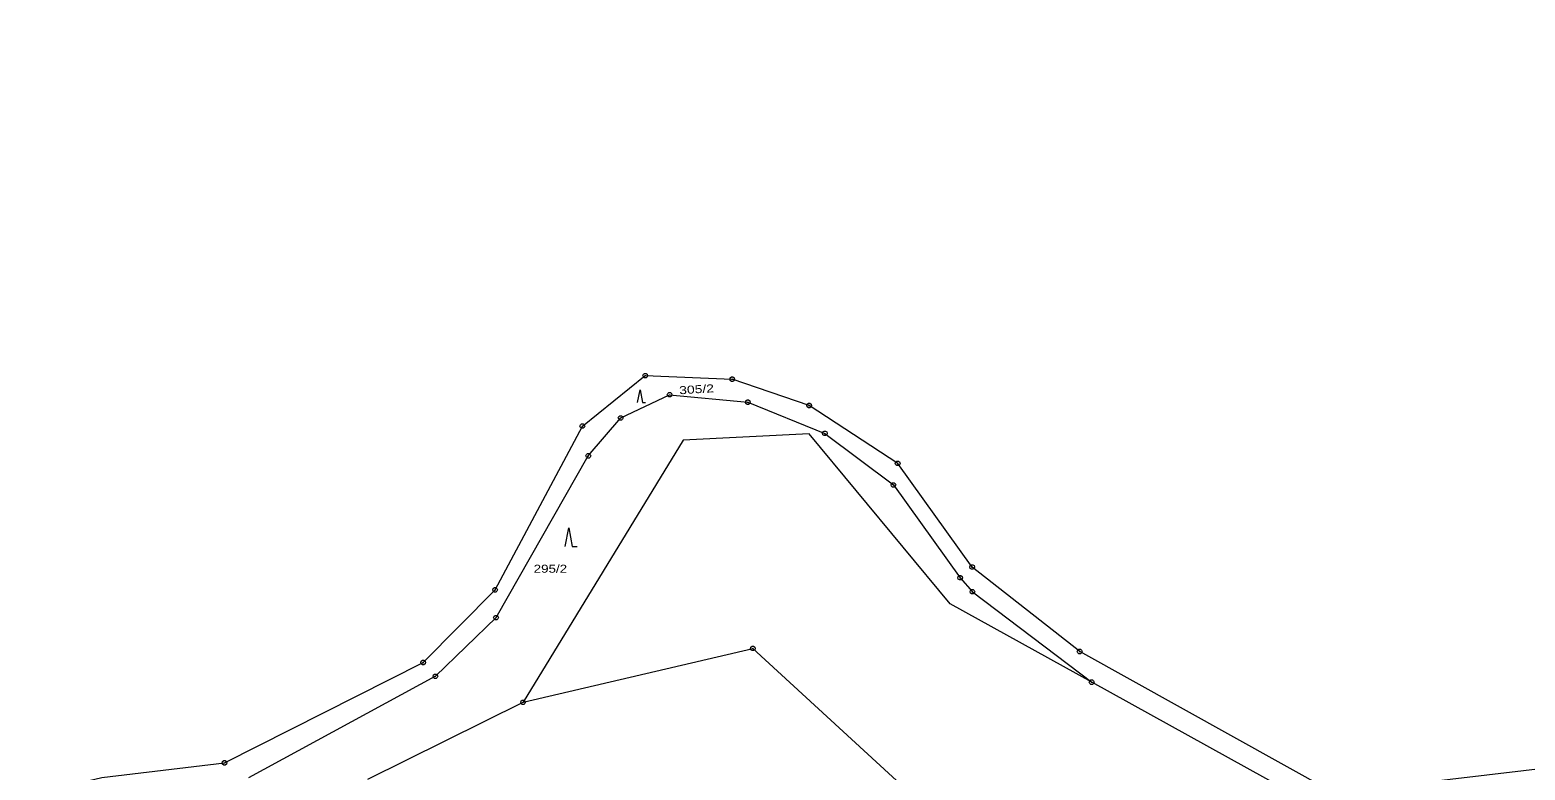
# Model space of a CAD drawing. Extents: x -687390 to -684106, y -954833 to -951648.
# Drawn here: x -684999.6 to -684682, y -952897.4 to -952740.3 of the extents above; entities that cross this region are included whole.
import ezdxf

# ---------------------------------------------------------------- set-up
doc = ezdxf.new("R2010")
doc.units = 0
doc.header["$LTSCALE"] = 0.68
for name, color, linetype, lineweight in [('1', 7, 'Continuous', 13), ('3', 7, 'Continuous', 13), ('8', 7, 'Continuous', 13)]:
    doc.layers.add(name, color=color, linetype=linetype, lineweight=lineweight)
doc.layers.add('2', color=7, linetype='Continuous')

msp = doc.modelspace()

# ---------------------------------------------------------------- linework, layer by layer
at = {"layer": '1'}
for p, q in [((-684799.39, -952859.58), (-684774.06, -952878.76)), ((-684774.06, -952878.76), (-684804.12, -952862.14)), ((-684927.83, -952899.31), (-684894.83, -952883.03))]:
    msp.add_line(p, q, dxfattribs=at)
for points in [[(-684572.19, -952741.46), (-684577.57, -952740.32), (-684596.84, -952808.54), (-684634.89, -952835.88), (-684674.58, -952896.63), (-684722.51, -952902.33), (-684776.6, -952872.26)], [(-684900.77, -952859.17), (-684882.24, -952824.41), (-684868.87, -952813.7), (-684850.42, -952814.46)], [(-684776.6, -952872.26), (-684799.43, -952854.32), (-684815.26, -952832.32), (-684834.07, -952820.04), (-684850.42, -952814.46)], [(-684900.57, -952865.06), (-684880.97, -952830.72), (-684874.09, -952822.68), (-684863.7, -952817.76), (-684847.08, -952819.34), (-684830.73, -952825.95), (-684816.17, -952836.9), (-684801.98, -952856.61), (-684799.39, -952859.58)], [(-684804.12, -952862.14), (-684834.03, -952826.08), (-684860.84, -952827.38), (-684894.83, -952883.03)], [(-684958.25, -952895.89), (-684916.04, -952874.6), (-684900.77, -952859.17)], [(-684900.57, -952865.06), (-684913.45, -952877.51), (-684953.15, -952899.05)], [(-684894.83, -952883.03), (-684846.02, -952871.61), (-684795.41, -952918.08)], [(-684691.61, -952902.74), (-684724.57, -952906.15), (-684774.06, -952878.76)], [(-684999.58, -952908.86), (-684993.86, -952901.24), (-684984.33, -952898.96), (-684958.25, -952895.89)]]:
    msp.add_lwpolyline(points, dxfattribs=at)
at = {"layer": '3'}
for points in [[(-684870.492, -952819.42), (-684869.99, -952816.74), (-684869.488, -952819.42), (-684868.818, -952819.42)], [(-684885.87, -952849.98), (-684885.12, -952845.98), (-684884.37, -952849.98), (-684883.37, -952849.98)]]:
    msp.add_lwpolyline(points, dxfattribs=at)
at = {"layer": '8'}
for p, q in [((-684868.99, -952813.7), (-684868.75, -952813.7)), ((-684850.54, -952814.46), (-684850.3, -952814.46)), ((-684863.82, -952817.76), (-684863.58, -952817.76)), ((-684847.2, -952819.34), (-684846.96, -952819.34)), ((-684834.19, -952820.04), (-684833.95, -952820.04)), ((-684882.36, -952824.41), (-684882.12, -952824.41)), ((-684874.21, -952822.68), (-684873.97, -952822.68)), ((-684830.85, -952825.95), (-684830.61, -952825.95)), ((-684881.09, -952830.72), (-684880.85, -952830.72)), ((-684815.38, -952832.32), (-684815.14, -952832.32)), ((-684816.29, -952836.9), (-684816.05, -952836.9)), ((-684799.55, -952854.32), (-684799.31, -952854.32)), ((-684802.1, -952856.61), (-684801.86, -952856.61)), ((-684900.89, -952859.17), (-684900.65, -952859.17)), ((-684799.51, -952859.58), (-684799.27, -952859.58)), ((-684900.69, -952865.06), (-684900.45, -952865.06)), ((-684846.14, -952871.61), (-684845.9, -952871.61)), ((-684776.72, -952872.26), (-684776.48, -952872.26)), ((-684916.16, -952874.6), (-684915.92, -952874.6)), ((-684913.57, -952877.51), (-684913.33, -952877.51)), ((-684774.18, -952878.76), (-684773.94, -952878.76)), ((-684894.95, -952883.03), (-684894.71, -952883.03)), ((-684958.37, -952895.89), (-684958.13, -952895.89))]:
    msp.add_line(p, q, dxfattribs=at)
for points in [[(-684868.72, -952813.22), (-684868.47, -952813.4), (-684868.37, -952813.69), (-684868.47, -952813.98), (-684868.72, -952814.16), (-684869.03, -952814.16), (-684869.28, -952813.98), (-684869.38, -952813.69), (-684869.28, -952813.4), (-684869.03, -952813.22)], [(-684850.27, -952813.98), (-684850.02, -952814.16), (-684849.92, -952814.45), (-684850.02, -952814.74), (-684850.27, -952814.92), (-684850.58, -952814.92), (-684850.83, -952814.74), (-684850.93, -952814.45), (-684850.83, -952814.16), (-684850.58, -952813.98)], [(-684863.55, -952817.28), (-684863.3, -952817.46), (-684863.2, -952817.75), (-684863.3, -952818.04), (-684863.55, -952818.22), (-684863.86, -952818.22), (-684864.11, -952818.04), (-684864.21, -952817.75), (-684864.11, -952817.46), (-684863.86, -952817.28)], [(-684846.93, -952818.86), (-684846.68, -952819.04), (-684846.58, -952819.33), (-684846.68, -952819.62), (-684846.93, -952819.8), (-684847.24, -952819.8), (-684847.49, -952819.62), (-684847.59, -952819.33), (-684847.49, -952819.04), (-684847.24, -952818.86)], [(-684873.94, -952822.2), (-684873.69, -952822.38), (-684873.59, -952822.67), (-684873.69, -952822.96), (-684873.94, -952823.14), (-684874.25, -952823.14), (-684874.5, -952822.96), (-684874.6, -952822.67), (-684874.5, -952822.38), (-684874.25, -952822.2)], [(-684833.92, -952819.56), (-684833.67, -952819.74), (-684833.57, -952820.03), (-684833.67, -952820.32), (-684833.92, -952820.5), (-684834.23, -952820.5), (-684834.48, -952820.32), (-684834.58, -952820.03), (-684834.48, -952819.74), (-684834.23, -952819.56)], [(-684882.09, -952823.93), (-684881.84, -952824.11), (-684881.74, -952824.4), (-684881.84, -952824.69), (-684882.09, -952824.87), (-684882.4, -952824.87), (-684882.65, -952824.69), (-684882.75, -952824.4), (-684882.65, -952824.11), (-684882.4, -952823.93)], [(-684830.58, -952825.47), (-684830.33, -952825.65), (-684830.23, -952825.94), (-684830.33, -952826.23), (-684830.58, -952826.41), (-684830.89, -952826.41), (-684831.14, -952826.23), (-684831.24, -952825.94), (-684831.14, -952825.65), (-684830.89, -952825.47)], [(-684880.82, -952830.24), (-684880.57, -952830.42), (-684880.47, -952830.71), (-684880.57, -952831), (-684880.82, -952831.18), (-684881.13, -952831.18), (-684881.38, -952831), (-684881.48, -952830.71), (-684881.38, -952830.42), (-684881.13, -952830.24)], [(-684815.11, -952831.84), (-684814.86, -952832.02), (-684814.76, -952832.31), (-684814.86, -952832.6), (-684815.11, -952832.78), (-684815.42, -952832.78), (-684815.67, -952832.6), (-684815.77, -952832.31), (-684815.67, -952832.02), (-684815.42, -952831.84)], [(-684816.02, -952836.42), (-684815.77, -952836.6), (-684815.67, -952836.89), (-684815.77, -952837.18), (-684816.02, -952837.36), (-684816.33, -952837.36), (-684816.58, -952837.18), (-684816.68, -952836.89), (-684816.58, -952836.6), (-684816.33, -952836.42)], [(-684799.28, -952853.84), (-684799.03, -952854.02), (-684798.93, -952854.31), (-684799.03, -952854.6), (-684799.28, -952854.78), (-684799.59, -952854.78), (-684799.84, -952854.6), (-684799.94, -952854.31), (-684799.84, -952854.02), (-684799.59, -952853.84)], [(-684801.83, -952856.13), (-684801.58, -952856.31), (-684801.48, -952856.6), (-684801.58, -952856.89), (-684801.83, -952857.07), (-684802.14, -952857.07), (-684802.39, -952856.89), (-684802.49, -952856.6), (-684802.39, -952856.31), (-684802.14, -952856.13)], [(-684900.62, -952858.69), (-684900.37, -952858.87), (-684900.27, -952859.16), (-684900.37, -952859.45), (-684900.62, -952859.63), (-684900.93, -952859.63), (-684901.18, -952859.45), (-684901.28, -952859.16), (-684901.18, -952858.87), (-684900.93, -952858.69)], [(-684799.24, -952859.1), (-684798.99, -952859.28), (-684798.89, -952859.57), (-684798.99, -952859.86), (-684799.24, -952860.04), (-684799.55, -952860.04), (-684799.8, -952859.86), (-684799.9, -952859.57), (-684799.8, -952859.28), (-684799.55, -952859.1)], [(-684900.42, -952864.58), (-684900.17, -952864.76), (-684900.07, -952865.05), (-684900.17, -952865.34), (-684900.42, -952865.52), (-684900.73, -952865.52), (-684900.98, -952865.34), (-684901.08, -952865.05), (-684900.98, -952864.76), (-684900.73, -952864.58)], [(-684845.87, -952871.13), (-684845.62, -952871.31), (-684845.52, -952871.6), (-684845.62, -952871.89), (-684845.87, -952872.07), (-684846.18, -952872.07), (-684846.43, -952871.89), (-684846.53, -952871.6), (-684846.43, -952871.31), (-684846.18, -952871.13)], [(-684776.45, -952871.78), (-684776.2, -952871.96), (-684776.1, -952872.25), (-684776.2, -952872.54), (-684776.45, -952872.72), (-684776.76, -952872.72), (-684777.01, -952872.54), (-684777.11, -952872.25), (-684777.01, -952871.96), (-684776.76, -952871.78)], [(-684915.89, -952874.12), (-684915.64, -952874.3), (-684915.54, -952874.59), (-684915.64, -952874.88), (-684915.89, -952875.06), (-684916.2, -952875.06), (-684916.45, -952874.88), (-684916.55, -952874.59), (-684916.45, -952874.3), (-684916.2, -952874.12)], [(-684913.3, -952877.03), (-684913.05, -952877.21), (-684912.95, -952877.5), (-684913.05, -952877.79), (-684913.3, -952877.97), (-684913.61, -952877.97), (-684913.86, -952877.79), (-684913.96, -952877.5), (-684913.86, -952877.21), (-684913.61, -952877.03)], [(-684773.91, -952878.28), (-684773.66, -952878.46), (-684773.56, -952878.75), (-684773.66, -952879.04), (-684773.91, -952879.22), (-684774.22, -952879.22), (-684774.47, -952879.04), (-684774.57, -952878.75), (-684774.47, -952878.46), (-684774.22, -952878.28)], [(-684894.68, -952882.55), (-684894.43, -952882.73), (-684894.33, -952883.02), (-684894.43, -952883.31), (-684894.68, -952883.49), (-684894.99, -952883.49), (-684895.24, -952883.31), (-684895.34, -952883.02), (-684895.24, -952882.73), (-684894.99, -952882.55)], [(-684958.1, -952895.41), (-684957.85, -952895.59), (-684957.75, -952895.88), (-684957.85, -952896.17), (-684958.1, -952896.35), (-684958.41, -952896.35), (-684958.66, -952896.17), (-684958.76, -952895.88), (-684958.66, -952895.59), (-684958.41, -952895.41)]]:
    msp.add_lwpolyline(points, close=True, dxfattribs=at)

# ---------------------------------------------------------------- texts
at = {"layer": '2', "width": 1.3}
msp.add_text('305/2', height=1.7, rotation=3.495, dxfattribs=at).set_placement((-684861.616, -952817.661))
at = {"layer": '2', "width": 1.25}
msp.add_text('295/2', height=1.7, dxfattribs=at).set_placement((-684892.585, -952855.53))

doc.saveas('drawing.dxf')
